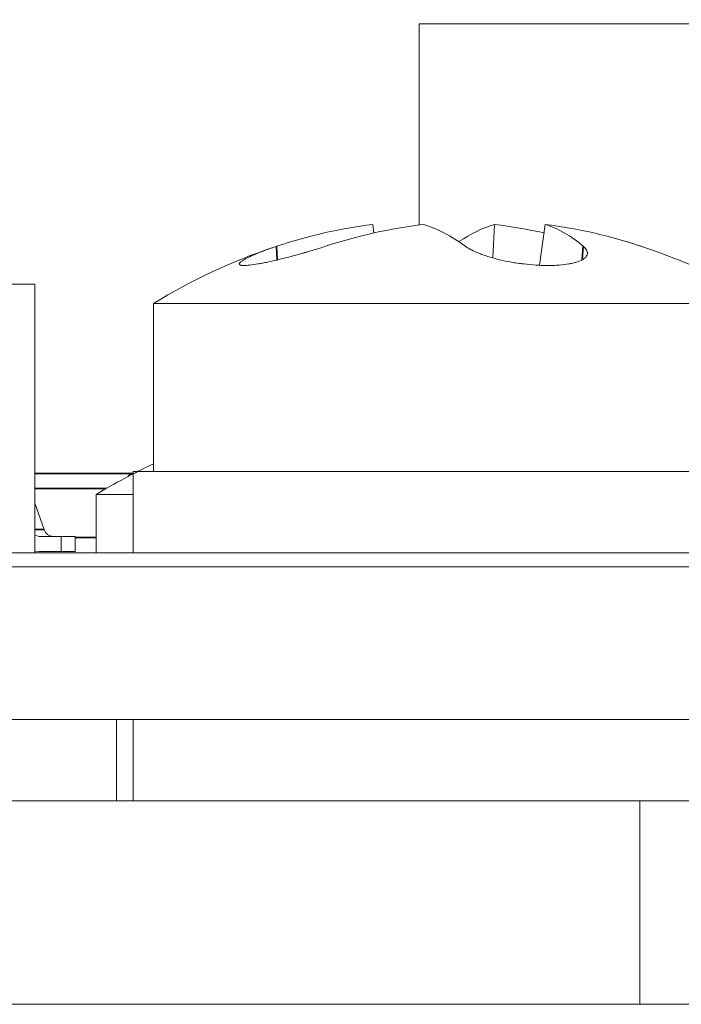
# Model space of a CAD drawing. Header units: millimetres. Extents: x 4 to 1188, y 1 to 840.
# Tile 270 of 299: x 898.296 to 899.224, y 493.328 to 494.711. Entities that reach past the tile are written whole.
import ezdxf

# ---------------------------------------------------------------- set-up
doc = ezdxf.new("R2010")
doc.units = ezdxf.units.MM
doc.layers.add('1', color=7, linetype='Continuous')
doc.styles.add('Arial Unicode MS', font='Arial Unicode MS')
doc.dimstyles.get("Standard").update_dxf_attribs({"dimtxt": 0.18, "dimasz": 0.18, "dimexe": 0.18, "dimexo": 0.0625, "dimgap": 0.09, "dimtad": 0, "dimtih": 1, "dimtoh": 1, "dimdec": 4, "dimzin": 0, "dimdsep": 46, "dimtxsty": 'Standard', "dimcen": 0.09, "dimadec": 0, "dimazin": 0, "dimtfac": 1, "dimtdec": 4, "dimtofl": 0, "dimtmove": 0, "dimatfit": 3, "dimfxl": 0, "dimtolj": 1, "dimtzin": 0, "dimarcsym": 0})

# ---------------------------------------------------------------- blocks, each defined once
blk = doc.blocks.new('_U18')
at = {"layer": '1', "color": 18, "lineweight": 35}
for p, q in [((919.3673, 499.3819), (938.1657, 499.3819)), ((936.1657, 499.3819), (936.1657, 485.8009)), ((891.0282, 485.8009), (938.1657, 485.8009))]:
    blk.add_line(p, q, dxfattribs=at)
at = {"layer": '1', "color": 18, "lineweight": 70}
for points in [[(936.1657, 499.3819), (936.9416, 495.8819), (935.3897, 495.8819)], [(936.1657, 485.8009), (935.3897, 489.3009), (936.9416, 489.3009)]]:
    blk.add_solid(points, dxfattribs=at)
at = {"layer": '1', "color": 18, "linetype": 'Continuous', "lineweight": 13, "insert": (935.7128, 490.5456), "char_height": 3, "attachment_point": 7, "rotation": 90, "line_spacing_factor": 1.047437, "style": 'Arial Unicode MS'}
blk.add_mtext('\\fArial Unicode MS|b0|i0;\\W1.0000;95', dxfattribs=at)

msp = doc.modelspace()

# ---------------------------------------------------------------- hatches: boundary and pattern name
at = {"layer": '1', "linetype": 'Continuous', "lineweight": 35}
h = msp.add_hatch(dxfattribs=at)
h.set_pattern_fill('ANSI31', color=154, scale=1.55, angle=-2.13e-14, style=0)
h.paths.add_polyline_path([(901.4463, 494.7997), (903.3634, 494.7997), (903.3634, 493.9426), (903.7811, 493.9426), (903.7811, 493.7283), (895.8101, 493.7283), (895.8101, 493.4612), (895.0961, 493.4612), (895.0961, 493.7283), (894.9092, 493.7283), (894.9092, 493.9426), (901.4463, 493.9426)], flags=0)
h = msp.add_hatch(dxfattribs=at)
h.set_pattern_fill('ANSI31', color=154, scale=1.55, angle=29.9848, style=0)
h.paths.add_polyline_path([(905.1948, 493.7283), (905.1948, 493.9624), (905.8695, 493.9624), (905.8695, 493.7283)], flags=0)
h.paths.add_polyline_path([(894.9092, 493.7283), (894.9092, 493.9624), (902.8747, 493.9624), (902.8747, 493.7283)], flags=0)
h.paths.add_polyline_path([(903.0145, 493.7283), (903.0145, 493.9624), (904.7935, 493.9624), (904.7935, 493.7283)], flags=0)

# ---------------------------------------------------------------- linework, layer by layer
at = {"layer": '1', "color": 154, "linetype": 'Continuous', "lineweight": 13}
for p, q in [((898.8562, 494.7052), (898.8562, 494.4225)), ((898.8562, 494.7052), (899.1523, 494.7052)), ((899.1523, 494.7052), (899.7562, 494.7052)), ((898.7927, 494.4112), (898.7911, 494.4232)), ((898.9597, 494.3766), (898.9623, 494.4232)), ((899.0255, 494.3661), (899.0333, 494.4232)), ((898.3171, 494.3397), (898.0068, 494.3397)), ((898.3171, 494.3397), (898.3171, 493.9624)), ((898.4836, 494.3124), (898.4836, 494.0766)), ((898.4836, 494.3124), (899.0764, 494.3124)), ((899.0764, 494.3124), (899.3408, 494.3124)), ((898.3171, 494.0738), (898.3476, 494.0738)), ((898.3499, 494.0738), (898.342, 494.0738)), ((898.3525, 494.0741), (898.3493, 494.0741)), ((898.3493, 494.0741), (898.3498, 494.0741)), ((898.3499, 494.0738), (898.3499, 494.0741)), ((898.3561, 494.0741), (898.3608, 494.0741)), ((898.3609, 494.0741), (898.3604, 494.0741)), ((898.3626, 494.0741), (898.3696, 494.0741)), ((898.3648, 494.0738), (898.3648, 494.0741)), ((898.3655, 494.0738), (898.3648, 494.0738)), ((898.365, 494.0738), (898.3739, 494.0738)), ((898.3692, 494.0738), (898.3692, 494.0741)), ((898.3694, 494.0738), (898.3694, 494.0738)), ((898.3695, 494.0741), (898.3718, 494.0741)), ((898.3697, 494.0738), (898.3697, 494.0738)), ((898.37, 494.0741), (898.37, 494.0738)), ((898.3765, 494.0738), (898.3765, 494.0741)), ((898.3892, 494.0741), (898.3948, 494.0741)), ((898.3917, 494.0738), (898.4551, 494.0738)), ((898.3948, 494.0741), (898.3939, 494.0741)), ((898.3939, 494.0738), (898.3939, 494.0741)), ((898.3962, 494.0738), (898.3939, 494.0738)), ((898.4026, 494.0738), (898.395, 494.0738)), ((898.3955, 494.0741), (898.4, 494.0741)), ((898.3985, 494.0738), (898.3985, 494.0741)), ((898.3985, 494.0741), (898.4085, 494.0741)), ((898.4027, 494.0741), (898.3985, 494.0741)), ((898.4027, 494.0738), (898.3985, 494.0738)), ((898.4, 494.0738), (898.3998, 494.0738)), ((898.4026, 494.0741), (898.4026, 494.0738)), ((898.4105, 494.0741), (898.4055, 494.0741)), ((898.4105, 494.0738), (898.4055, 494.0738)), ((898.4085, 494.0741), (898.4248, 494.0741)), ((898.4145, 494.0741), (898.4098, 494.0741)), ((898.4147, 494.0738), (898.4098, 494.0738)), ((898.4232, 494.0741), (898.4105, 494.0741)), ((898.4232, 494.0738), (898.4105, 494.0738)), ((898.4129, 494.0738), (898.4129, 494.0741)), ((898.414, 494.0741), (898.4147, 494.0741)), ((898.4185, 494.0738), (898.4185, 494.0741)), ((898.4194, 494.0738), (898.4185, 494.0738)), ((898.4232, 494.0738), (898.4232, 494.0741)), ((898.4248, 494.0741), (898.4232, 494.0741)), ((898.4248, 494.0738), (898.4232, 494.0738)), ((898.4248, 494.0738), (898.4248, 494.0741)), ((898.4551, 494.0766), (898.4551, 493.9624)), ((898.9122, 494.0766), (898.4551, 494.0766)), ((899.3693, 494.0766), (898.9122, 494.0766)), ((898.4028, 494.0443), (898.4028, 493.9624)), ((898.4028, 494.0443), (898.4551, 494.0443)), ((898.3171, 494.0322), (898.3299, 493.9948)), ((898.3171, 493.9869), (898.3229, 493.9854)), ((898.3425, 493.9854), (898.3229, 493.9854)), ((898.3229, 493.9854), (898.3538, 493.9854)), ((898.3538, 493.9854), (898.3734, 493.9854)), ((898.3538, 493.9854), (898.3538, 493.964)), ((898.3734, 493.9854), (898.3734, 493.964)), ((894.9092, 493.9624), (902.8747, 493.9624)), ((898.3171, 493.9646), (898.3229, 493.964)), ((898.3425, 493.964), (898.3229, 493.964)), ((898.3538, 493.964), (898.3229, 493.964)), ((898.3734, 493.964), (898.3425, 493.964)), ((898.3538, 493.964), (898.3734, 493.964)), ((894.9092, 493.9426), (901.4463, 493.9426)), ((902.8747, 493.7283), (894.9092, 493.7283)), ((903.7811, 493.7283), (895.8101, 493.7283)), ((898.4314, 493.7283), (898.4314, 493.614)), ((898.4551, 493.7283), (898.4551, 493.614)), ((898.2538, 493.614), (899.1659, 493.614)), ((899.1659, 493.614), (899.1659, 493.3283)), ((899.2605, 493.614), (899.1659, 493.614)), ((899.1659, 493.3283), (898.2538, 493.3283)), ((899.827, 493.3283), (899.1659, 493.3283))]:
    msp.add_line(p, q, dxfattribs=at)
at = {"layer": '1', "color": 154, "linetype": 'Continuous', "lineweight": 35}
for p, q in [((898.657, 494.3736), (898.6562, 494.3926)), ((899.085, 494.374), (899.0868, 494.3926)), ((898.4521, 494.0738), (898.3171, 494.0738)), ((898.4521, 494.0738), (898.4476, 494.0693)), ((898.4551, 494.0738), (898.4521, 494.0738)), ((898.4551, 494.0736), (898.4521, 494.0738)), ((898.3171, 494.0524), (898.4167, 494.0524)), ((898.3299, 493.9948), (898.3171, 493.9948)), ((898.4028, 493.9838), (898.3734, 493.9838))]:
    msp.add_line(p, q, dxfattribs=at)
at = {"layer": '1', "color": 154, "linetype": 'Continuous', "lineweight": 13}
for centre, radius, start, end in [((898.9122, 493.6168), 0.817, 58.3616, 73.2594), ((898.9122, 493.6168), 0.817, 108.5523, 121.6384), ((898.9742, 493.0716), 1.1281, 115.7786, 120.4327)]:
    msp.add_arc(centre, radius, start, end, dxfattribs=at)
for centre, major_axis, ratio, start_param, end_param in [((898.9092, 493.616), (0.2162, -0.7879), 0.918668, 3.008342, 3.192828), ((898.9152, 493.616), (0.2162, 0.7879), 0.918668, 0.360604, 0.545091), ((898.905, 493.616), (0.0924, -0.8117), 0.380951, 2.800111, 2.984598), ((898.9194, 493.616), (0.0924, 0.8117), 0.380951, 0.156995, 0.312644), ((898.9092, 493.616), (0.2162, -0.7879), 0.918668, 2.688517, 2.780988), ((898.9152, 493.616), (0.2162, 0.7879), 0.918668, 6.231949, 6.416436), ((898.9194, 493.616), (0.0924, 0.8117), 0.380951, 6.02834, 6.212827), ((898.3425, 493.9997), (0, -0.0143), 0.939693, 5.061455, 6.283185)]:
    msp.add_ellipse(centre, major_axis=major_axis, ratio=ratio, start_param=start_param, end_param=end_param, dxfattribs=at)
for points, knots in [([(898.7248, 494.3926), (898.7195, 494.3909), (898.7141, 494.3892), (898.7058, 494.3867), (898.703, 494.3858), (898.6988, 494.3846), (898.6974, 494.3842), (898.6946, 494.3833), (898.6931, 494.3829), (898.686, 494.3809), (898.6804, 494.3794), (898.6721, 494.3772), (898.6694, 494.3765), (898.6639, 494.3751), (898.6612, 494.3745), (898.6533, 494.3726), (898.6482, 494.3714), (898.641, 494.3699), (898.6387, 494.3694), (898.6342, 494.3686), (898.632, 494.3682), (898.6258, 494.3671), (898.6221, 494.3666), (898.6172, 494.366), (898.6157, 494.3659), (898.6129, 494.3657), (898.6104, 494.3656), (898.6084, 494.3657), (898.6071, 494.3658), (898.6067, 494.3659), (898.606, 494.366), (898.6057, 494.3661), (898.6042, 494.3666), (898.6037, 494.3671), (898.6037, 494.3682), (898.6038, 494.3685), (898.6042, 494.3692), (898.6044, 494.3694), (898.6048, 494.3699), (898.6051, 494.3701), (898.6064, 494.3714), (898.6081, 494.3725), (898.6113, 494.3744), (898.6126, 494.3751), (898.6152, 494.3765), (898.6181, 494.3779), (898.6214, 494.3794), (898.6249, 494.3809), (898.6268, 494.3817), (898.6327, 494.3841), (898.637, 494.3858), (898.6439, 494.3883), (898.6462, 494.3892), (898.6511, 494.3909), (898.6537, 494.3917), (898.6562, 494.3926)], [0, 0, 0, 0, 0.0625, 0.0625, 0.09375, 0.09375, 0.109375, 0.109375, 0.125, 0.125, 0.1875, 0.1875, 0.21875, 0.21875, 0.25, 0.25, 0.3125, 0.3125, 0.34375, 0.34375, 0.375, 0.375, 0.4375, 0.4375, 0.46875, 0.46875, 0.5, 0.53125, 0.53125, 0.546875, 0.546875, 0.5625, 0.5625, 0.625, 0.625, 0.65625, 0.65625, 0.671875, 0.671875, 0.6875, 0.6875, 0.75, 0.75, 0.78125, 0.78125, 0.8125, 0.84375, 0.84375, 0.875, 0.875, 0.9375, 0.9375, 0.96875, 0.96875, 1, 1, 1, 1]), ([(899.0868, 494.3926), (899.0888, 494.3909), (899.0902, 494.3892), (899.0917, 494.3867), (899.092, 494.3858), (899.0924, 494.3846), (899.0924, 494.3842), (899.0925, 494.3833), (899.0925, 494.3829), (899.0924, 494.3809), (899.0918, 494.3794), (899.0901, 494.3772), (899.0894, 494.3765), (899.0877, 494.3751), (899.0867, 494.3745), (899.0833, 494.3726), (899.0806, 494.3714), (899.0758, 494.3699), (899.0741, 494.3694), (899.0704, 494.3686), (899.0684, 494.3682), (899.0623, 494.3671), (899.0578, 494.3666), (899.0505, 494.366), (899.0479, 494.3659), (899.0427, 494.3657), (899.0374, 494.3656), (899.0319, 494.3657), (899.0277, 494.3658), (899.0263, 494.3659), (899.0235, 494.366), (899.022, 494.3661), (899.0148, 494.3666), (899.009, 494.3671), (899.0003, 494.3682), (898.9974, 494.3685), (898.993, 494.3692), (898.9915, 494.3694), (898.9887, 494.3699), (898.9872, 494.3701), (898.9801, 494.3714), (898.9746, 494.3725), (898.9666, 494.3744), (898.964, 494.3751), (898.9589, 494.3765), (898.954, 494.3779), (898.9495, 494.3794), (898.945, 494.3809), (898.9429, 494.3817), (898.9368, 494.3841), (898.9331, 494.3858), (898.9283, 494.3883), (898.9268, 494.3892), (898.924, 494.3909), (898.9227, 494.3917), (898.9215, 494.3926)], [0, 0, 0, 0, 0.0625, 0.0625, 0.09375, 0.09375, 0.109375, 0.109375, 0.125, 0.125, 0.1875, 0.1875, 0.21875, 0.21875, 0.25, 0.25, 0.3125, 0.3125, 0.34375, 0.34375, 0.375, 0.375, 0.4375, 0.4375, 0.46875, 0.46875, 0.5, 0.53125, 0.53125, 0.546875, 0.546875, 0.5625, 0.5625, 0.625, 0.625, 0.65625, 0.65625, 0.671875, 0.671875, 0.6875, 0.6875, 0.75, 0.75, 0.78125, 0.78125, 0.8125, 0.84375, 0.84375, 0.875, 0.875, 0.9375, 0.9375, 0.96875, 0.96875, 1, 1, 1, 1]), ([(898.3499, 494.0741), (898.3495, 494.0741), (898.3488, 494.0741), (898.3476, 494.0741), (898.3466, 494.0741), (898.3457, 494.0741), (898.3449, 494.0741), (898.3442, 494.0741), (898.3435, 494.0741), (898.343, 494.0741), (898.3426, 494.0741), (898.3423, 494.0741), (898.3421, 494.0741), (898.342, 494.0741), (898.342, 494.0741), (898.3421, 494.0741), (898.3424, 494.0741), (898.3426, 494.0741), (898.3427, 494.0741)], [0, 0, 0, 0, 0.070442, 0.138089, 0.203178, 0.266139, 0.327929, 0.38919, 0.450254, 0.512347, 0.573843, 0.633933, 0.69346, 0.752479, 0.812386, 0.87307, 0.935184, 1, 1, 1, 1]), ([(898.3427, 494.0741), (898.3428, 494.0741), (898.3431, 494.0741), (898.3434, 494.0741), (898.3438, 494.0741), (898.3443, 494.0741), (898.3448, 494.0741), (898.3453, 494.0741), (898.3459, 494.0741), (898.3465, 494.0741), (898.3471, 494.0741), (898.3478, 494.0741), (898.3485, 494.0741), (898.3493, 494.0741), (898.35, 494.0741), (898.3508, 494.0741), (898.3516, 494.0741), (898.3522, 494.0741), (898.3525, 494.0741)], [0, 0, 0, 0, 0.069834, 0.137027, 0.201482, 0.26454, 0.325973, 0.386386, 0.445761, 0.505612, 0.565114, 0.62475, 0.684179, 0.744219, 0.805179, 0.868395, 0.933204, 1, 1, 1, 1]), ([(898.3514, 494.0741), (898.3511, 494.0741), (898.3505, 494.0741), (898.3497, 494.0741), (898.3489, 494.0741), (898.3482, 494.0741), (898.3476, 494.0741), (898.3471, 494.0741), (898.3468, 494.0741), (898.3466, 494.0741), (898.3467, 494.0741), (898.3467, 494.0741), (898.3469, 494.0741), (898.3471, 494.0741), (898.3472, 494.0741)], [0, 0, 0, 0, 0.085719, 0.171409, 0.258144, 0.346929, 0.433983, 0.516734, 0.597416, 0.678635, 0.760267, 0.840143, 0.920177, 1, 1, 1, 1]), ([(898.3472, 494.0741), (898.3473, 494.0741), (898.3475, 494.0741), (898.3478, 494.0741), (898.3481, 494.0741), (898.3486, 494.0741), (898.349, 494.0741), (898.3495, 494.0741), (898.35, 494.0741), (898.3506, 494.0741), (898.3512, 494.0741), (898.3519, 494.0741), (898.3525, 494.0741), (898.3532, 494.0741), (898.3539, 494.0741), (898.3546, 494.0741), (898.3554, 494.0741), (898.3559, 494.0741), (898.3561, 494.0741)], [0, 0, 0, 0, 0.066317, 0.129769, 0.19137, 0.251932, 0.311622, 0.370964, 0.430518, 0.491181, 0.552101, 0.612139, 0.672483, 0.733576, 0.79644, 0.860911, 0.929048, 1, 1, 1, 1]), ([(898.3498, 494.0741), (898.3499, 494.0741), (898.3501, 494.0741), (898.3505, 494.0741), (898.3511, 494.0741), (898.3516, 494.0741), (898.3523, 494.0741), (898.353, 494.0741), (898.3538, 494.0741), (898.3546, 494.0741), (898.3555, 494.0741), (898.3565, 494.0741), (898.3574, 494.0741), (898.3584, 494.0741), (898.3594, 494.0741), (898.3605, 494.0741), (898.3615, 494.0741), (898.3622, 494.0741), (898.3626, 494.0741)], [0, 0, 0, 0, 0.062131, 0.121966, 0.18057, 0.238576, 0.296, 0.354359, 0.413781, 0.475098, 0.53728, 0.598918, 0.661235, 0.724322, 0.789217, 0.856397, 0.926508, 1, 1, 1, 1]), ([(898.3648, 494.0741), (898.3647, 494.0741), (898.3644, 494.0741), (898.3638, 494.0741), (898.3633, 494.0741), (898.3626, 494.0741), (898.3618, 494.0741), (898.361, 494.0741), (898.36, 494.0741), (898.359, 494.0741), (898.358, 494.0741), (898.3569, 494.0741), (898.3558, 494.0741), (898.3547, 494.0741), (898.3535, 494.0741), (898.3523, 494.0741), (898.3511, 494.0741), (898.3503, 494.0741), (898.3499, 494.0741)], [0, 0, 0, 0, 0.0636, 0.125297, 0.185569, 0.244698, 0.303717, 0.36292, 0.4233, 0.485177, 0.547083, 0.608525, 0.669965, 0.732299, 0.79565, 0.861055, 0.929122, 1, 1, 1, 1]), ([(898.3648, 494.0738), (898.3647, 494.0738), (898.3644, 494.0738), (898.3638, 494.0738), (898.3633, 494.0738), (898.3626, 494.0738), (898.3618, 494.0738), (898.361, 494.0738), (898.36, 494.0738), (898.359, 494.0738), (898.358, 494.0738), (898.3569, 494.0738), (898.3558, 494.0738), (898.3547, 494.0738), (898.3535, 494.0738), (898.3523, 494.0738), (898.3511, 494.0738), (898.3503, 494.0738), (898.3499, 494.0738)], [0, 0, 0, 0, 0.0636, 0.125297, 0.185569, 0.244698, 0.303717, 0.36292, 0.4233, 0.485177, 0.547083, 0.608525, 0.669965, 0.732299, 0.79565, 0.861055, 0.929122, 1, 1, 1, 1]), ([(898.3604, 494.0741), (898.3603, 494.0741), (898.3601, 494.0741), (898.3598, 494.0741), (898.3594, 494.0741), (898.359, 494.0741), (898.3586, 494.0741), (898.3581, 494.0741), (898.3575, 494.0741), (898.3569, 494.0741), (898.3563, 494.0741), (898.3557, 494.0741), (898.355, 494.0741), (898.3543, 494.0741), (898.3536, 494.0741), (898.3529, 494.0741), (898.3522, 494.0741), (898.3517, 494.0741), (898.3514, 494.0741)], [0, 0, 0, 0, 0.066572, 0.13029, 0.192297, 0.252922, 0.312507, 0.371488, 0.430679, 0.491399, 0.55197, 0.611245, 0.671453, 0.732173, 0.795077, 0.860442, 0.928163, 1, 1, 1, 1]), ([(898.3577, 494.0741), (898.3575, 494.0741), (898.3571, 494.0741), (898.3565, 494.0741), (898.356, 494.0741), (898.3555, 494.0741), (898.3551, 494.0741), (898.3548, 494.0741), (898.3545, 494.0741), (898.3541, 494.0741), (898.3539, 494.0741), (898.3538, 494.0741), (898.3538, 494.0741), (898.3541, 494.0741), (898.3542, 494.0741)], [0, 0, 0, 0, 0.076073, 0.148412, 0.216418, 0.281164, 0.343381, 0.404328, 0.463673, 0.52286, 0.638732, 0.753818, 0.872606, 1, 1, 1, 1]), ([(898.3542, 494.0741), (898.3543, 494.0741), (898.3546, 494.0741), (898.3552, 494.0741), (898.3559, 494.0741), (898.3566, 494.0741), (898.3573, 494.0741), (898.3578, 494.0741), (898.3583, 494.0741), (898.3588, 494.0741), (898.3594, 494.0741), (898.36, 494.0741), (898.3606, 494.0741), (898.361, 494.0741), (898.3612, 494.0741)], [0, 0, 0, 0, 0.118287, 0.232233, 0.346524, 0.465805, 0.527138, 0.589344, 0.651742, 0.715748, 0.781761, 0.851382, 0.923764, 1, 1, 1, 1]), ([(898.3647, 494.0741), (898.3646, 494.0741), (898.3643, 494.0741), (898.3637, 494.0741), (898.363, 494.0741), (898.3623, 494.0741), (898.3616, 494.0741), (898.3611, 494.0741), (898.3606, 494.0741), (898.3601, 494.0741), (898.3595, 494.0741), (898.3589, 494.0741), (898.3583, 494.0741), (898.3579, 494.0741), (898.3577, 494.0741)], [0, 0, 0, 0, 0.121251, 0.236225, 0.351248, 0.46958, 0.530064, 0.590153, 0.652342, 0.715003, 0.781621, 0.850161, 0.923157, 1, 1, 1, 1]), ([(898.3612, 494.0741), (898.3614, 494.0741), (898.3618, 494.0741), (898.3623, 494.0741), (898.3628, 494.0741), (898.3633, 494.0741), (898.3637, 494.0741), (898.364, 494.0741), (898.3643, 494.0741), (898.3647, 494.0741), (898.3649, 494.0741), (898.3651, 494.0741), (898.365, 494.0741), (898.3648, 494.0741), (898.3647, 494.0741)], [0, 0, 0, 0, 0.074627, 0.14464, 0.212124, 0.276993, 0.339648, 0.40073, 0.46211, 0.523286, 0.642551, 0.758565, 0.876614, 1, 1, 1, 1]), ([(898.3616, 494.0741), (898.3618, 494.0741), (898.3623, 494.0741), (898.3629, 494.0741), (898.3634, 494.0741), (898.3639, 494.0741), (898.3643, 494.0741), (898.3646, 494.0741), (898.3649, 494.0741), (898.3652, 494.0741), (898.3653, 494.0741), (898.3655, 494.0741), (898.3655, 494.0741), (898.3655, 494.0741), (898.3654, 494.0741), (898.3653, 494.0741), (898.3651, 494.0741), (898.3649, 494.0741), (898.3648, 494.0741)], [0, 0, 0, 0, 0.069013, 0.135236, 0.199611, 0.262419, 0.323723, 0.383765, 0.443773, 0.503795, 0.563823, 0.623484, 0.683469, 0.743591, 0.805727, 0.868616, 0.933278, 1, 1, 1, 1]), ([(898.3692, 494.0741), (898.369, 494.0741), (898.3687, 494.0741), (898.3681, 494.0741), (898.3673, 494.0741), (898.3664, 494.0741), (898.3654, 494.0741), (898.3642, 494.0741), (898.363, 494.0741), (898.3621, 494.0741), (898.3616, 494.0741)], [0, 0, 0, 0, 0.124835, 0.244778, 0.360989, 0.477964, 0.596922, 0.721591, 0.855098, 1, 1, 1, 1]), ([(898.3692, 494.0738), (898.369, 494.0738), (898.3687, 494.0738), (898.3681, 494.0738), (898.3673, 494.0738), (898.3664, 494.0738), (898.3654, 494.0738), (898.3642, 494.0738), (898.363, 494.0738), (898.3621, 494.0738), (898.3616, 494.0738)], [0, 0, 0, 0, 0.124835, 0.244778, 0.360989, 0.477964, 0.596922, 0.721591, 0.855098, 1, 1, 1, 1]), ([(898.3765, 494.0741), (898.3761, 494.0741), (898.3753, 494.0741), (898.3742, 494.0741), (898.3732, 494.0741), (898.3724, 494.0741), (898.3716, 494.0741), (898.371, 494.0741), (898.3704, 494.0741), (898.3701, 494.0741), (898.37, 494.0741)], [0, 0, 0, 0, 0.137903, 0.268873, 0.395178, 0.517089, 0.636743, 0.756222, 0.876628, 1, 1, 1, 1]), ([(898.3765, 494.0738), (898.3761, 494.0738), (898.3753, 494.0738), (898.3742, 494.0738), (898.3732, 494.0738), (898.3724, 494.0738), (898.3716, 494.0738), (898.371, 494.0738), (898.3704, 494.0738), (898.3701, 494.0738), (898.37, 494.0738)], [0, 0, 0, 0, 0.137903, 0.268873, 0.395178, 0.517089, 0.636743, 0.756222, 0.876628, 1, 1, 1, 1]), ([(898.3718, 494.0741), (898.3719, 494.0741), (898.3723, 494.0741), (898.3729, 494.0741), (898.3734, 494.0741), (898.3741, 494.0741), (898.3747, 494.0741), (898.3753, 494.0741), (898.3759, 494.0741), (898.3766, 494.0741), (898.3772, 494.0741), (898.3779, 494.0741), (898.3786, 494.0741), (898.3793, 494.0741), (898.3801, 494.0741), (898.3808, 494.0741), (898.3815, 494.0741), (898.3823, 494.0741), (898.3831, 494.0741), (898.3839, 494.0741), (898.3848, 494.0741), (898.3856, 494.0741), (898.3865, 494.0741), (898.3874, 494.0741), (898.3883, 494.0741), (898.3889, 494.0741), (898.3892, 494.0741)], [0, 0, 0, 0, 0.063114, 0.123615, 0.180974, 0.235261, 0.287101, 0.336031, 0.382382, 0.426334, 0.468211, 0.50825, 0.546628, 0.58365, 0.618994, 0.653583, 0.687156, 0.720422, 0.75323, 0.78626, 0.819504, 0.853545, 0.888308, 0.923996, 0.96135, 1, 1, 1, 1]), ([(898.3779, 494.0741), (898.3777, 494.0741), (898.3772, 494.0741), (898.3766, 494.0741), (898.376, 494.0741), (898.3755, 494.0741), (898.3751, 494.0741), (898.3747, 494.0741), (898.3744, 494.0741), (898.3741, 494.0741), (898.3739, 494.0741), (898.3739, 494.0741), (898.3739, 494.0741), (898.3741, 494.0741), (898.3745, 494.0741), (898.3749, 494.0741), (898.3755, 494.0741), (898.3759, 494.0741), (898.3762, 494.0741)], [0, 0, 0, 0, 0.040773, 0.080851, 0.120114, 0.160024, 0.200507, 0.242303, 0.286488, 0.332651, 0.383767, 0.443091, 0.510974, 0.588295, 0.675908, 0.773346, 0.881594, 1, 1, 1, 1]), ([(898.3762, 494.0741), (898.3764, 494.0741), (898.3769, 494.0741), (898.3776, 494.0741), (898.3784, 494.0741), (898.3791, 494.0741), (898.3799, 494.0741), (898.3806, 494.0741), (898.3814, 494.0741), (898.382, 494.0741), (898.3822, 494.0741)], [0, 0, 0, 0, 0.170464, 0.327198, 0.470509, 0.6006, 0.717486, 0.822846, 0.916112, 1, 1, 1, 1]), ([(898.3939, 494.0741), (898.3937, 494.0741), (898.3933, 494.0741), (898.3928, 494.0741), (898.3922, 494.0741), (898.3916, 494.0741), (898.391, 494.0741), (898.3904, 494.0741), (898.3897, 494.0741), (898.3891, 494.0741), (898.3884, 494.0741), (898.3877, 494.0741), (898.387, 494.0741), (898.3863, 494.0741), (898.3856, 494.0741), (898.3849, 494.0741), (898.3841, 494.0741), (898.3833, 494.0741), (898.3825, 494.0741), (898.3817, 494.0741), (898.3809, 494.0741), (898.38, 494.0741), (898.3792, 494.0741), (898.3783, 494.0741), (898.3774, 494.0741), (898.3768, 494.0741), (898.3765, 494.0741)], [0, 0, 0, 0, 0.062874, 0.122837, 0.179657, 0.23396, 0.285595, 0.334513, 0.380905, 0.424895, 0.466529, 0.506488, 0.545032, 0.581831, 0.617448, 0.652067, 0.68588, 0.719175, 0.752182, 0.78524, 0.818656, 0.852548, 0.887626, 0.923635, 0.961022, 1, 1, 1, 1]), ([(898.3939, 494.0738), (898.3937, 494.0738), (898.3933, 494.0738), (898.3928, 494.0738), (898.3922, 494.0738), (898.3916, 494.0738), (898.391, 494.0738), (898.3904, 494.0738), (898.3897, 494.0738), (898.3891, 494.0738), (898.3884, 494.0738), (898.3877, 494.0738), (898.387, 494.0738), (898.3863, 494.0738), (898.3856, 494.0738), (898.3849, 494.0738), (898.3841, 494.0738), (898.3833, 494.0738), (898.3825, 494.0738), (898.3817, 494.0738), (898.3809, 494.0738), (898.38, 494.0738), (898.3792, 494.0738), (898.3783, 494.0738), (898.3774, 494.0738), (898.3768, 494.0738), (898.3765, 494.0738)], [0, 0, 0, 0, 0.062874, 0.122837, 0.179657, 0.23396, 0.285595, 0.334513, 0.380905, 0.424895, 0.466529, 0.506488, 0.545032, 0.581831, 0.617448, 0.652067, 0.68588, 0.719175, 0.752182, 0.78524, 0.818656, 0.852548, 0.887626, 0.923635, 0.961022, 1, 1, 1, 1]), ([(898.3894, 494.0741), (898.3892, 494.0741), (898.3887, 494.0741), (898.388, 494.0741), (898.3872, 494.0741), (898.3865, 494.0741), (898.3858, 494.0741), (898.385, 494.0741), (898.3843, 494.0741), (898.3836, 494.0741), (898.3829, 494.0741), (898.3822, 494.0741), (898.3814, 494.0741), (898.3807, 494.0741), (898.38, 494.0741), (898.3793, 494.0741), (898.3786, 494.0741), (898.3781, 494.0741), (898.3779, 494.0741)], [0, 0, 0, 0, 0.118432, 0.226295, 0.323755, 0.41098, 0.488319, 0.556611, 0.615569, 0.667048, 0.713541, 0.757735, 0.79954, 0.839813, 0.879732, 0.91913, 0.959218, 1, 1, 1, 1]), ([(898.3822, 494.0741), (898.3824, 494.0741), (898.3829, 494.0741), (898.3835, 494.0741), (898.3842, 494.0741), (898.3849, 494.0741), (898.3856, 494.0741), (898.3863, 494.0741), (898.387, 494.0741), (898.3874, 494.0741), (898.3877, 494.0741)], [0, 0, 0, 0, 0.134393, 0.262803, 0.38593, 0.507853, 0.627247, 0.748261, 0.872335, 1, 1, 1, 1]), ([(898.3877, 494.0741), (898.3879, 494.0741), (898.3884, 494.0741), (898.389, 494.0741), (898.3896, 494.0741), (898.3901, 494.0741), (898.3906, 494.0741), (898.391, 494.0741), (898.3913, 494.0741), (898.3915, 494.0741), (898.3917, 494.0741), (898.3917, 494.0741), (898.3917, 494.0741), (898.3914, 494.0741), (898.3911, 494.0741), (898.3907, 494.0741), (898.3901, 494.0741), (898.3897, 494.0741), (898.3894, 494.0741)], [0, 0, 0, 0, 0.043119, 0.084777, 0.125232, 0.166126, 0.207413, 0.250196, 0.294277, 0.341348, 0.392964, 0.452351, 0.519819, 0.596849, 0.682952, 0.778459, 0.884371, 1, 1, 1, 1]), ([(898.4026, 494.0741), (898.4023, 494.0741), (898.4015, 494.0741), (898.4005, 494.0741), (898.3996, 494.0741), (898.3987, 494.0741), (898.398, 494.0741), (898.3973, 494.0741), (898.3967, 494.0741), (898.3962, 494.0741), (898.3957, 494.0741), (898.3954, 494.0741), (898.3952, 494.0741), (898.395, 494.0741), (898.395, 494.0741), (898.3951, 494.0741), (898.3952, 494.0741), (898.3954, 494.0741), (898.3955, 494.0741)], [0, 0, 0, 0, 0.069298, 0.135561, 0.199671, 0.261716, 0.322662, 0.382907, 0.443032, 0.503501, 0.563724, 0.62398, 0.683629, 0.743848, 0.805192, 0.867649, 0.932778, 1, 1, 1, 1]), ([(898.4, 494.0741), (898.4, 494.0741), (898.3999, 494.0741), (898.3998, 494.0741), (898.3998, 494.0741), (898.3998, 494.0741), (898.3999, 494.0741), (898.4, 494.0741), (898.4002, 494.0741), (898.4004, 494.0741), (898.4007, 494.0741), (898.401, 494.0741), (898.4014, 494.0741), (898.4019, 494.0741), (898.4024, 494.0741), (898.4029, 494.0741), (898.4035, 494.0741), (898.4039, 494.0741), (898.4041, 494.0741)], [0, 0, 0, 0, 0.077361, 0.15048, 0.219977, 0.286681, 0.349678, 0.41068, 0.469427, 0.526756, 0.583142, 0.638824, 0.695263, 0.752696, 0.810849, 0.871356, 0.934436, 1, 1, 1, 1]), ([(898.4129, 494.0741), (898.4125, 494.0741), (898.4117, 494.0741), (898.4105, 494.0741), (898.4093, 494.0741), (898.408, 494.0741), (898.4067, 494.0741), (898.4053, 494.0741), (898.404, 494.0741), (898.4031, 494.0741), (898.4026, 494.0741)], [0, 0, 0, 0, 0.127893, 0.251579, 0.372793, 0.492778, 0.61359, 0.737809, 0.86618, 1, 1, 1, 1]), ([(898.4129, 494.0738), (898.4125, 494.0738), (898.4117, 494.0738), (898.4105, 494.0738), (898.4093, 494.0738), (898.408, 494.0738), (898.4067, 494.0738), (898.4053, 494.0738), (898.404, 494.0738), (898.4031, 494.0738), (898.4026, 494.0738)], [0, 0, 0, 0, 0.127893, 0.251579, 0.372793, 0.492778, 0.61359, 0.737809, 0.86618, 1, 1, 1, 1]), ([(898.4098, 494.0741), (898.4094, 494.0741), (898.4088, 494.0741), (898.4077, 494.0741), (898.4068, 494.0741), (898.4059, 494.0741), (898.405, 494.0741), (898.4042, 494.0741), (898.4034, 494.0741), (898.403, 494.0741), (898.4027, 494.0741)], [0, 0, 0, 0, 0.14786, 0.283561, 0.412369, 0.534236, 0.652692, 0.768663, 0.883652, 1, 1, 1, 1]), ([(898.4098, 494.0738), (898.4094, 494.0738), (898.4088, 494.0738), (898.4077, 494.0738), (898.4068, 494.0738), (898.4059, 494.0738), (898.405, 494.0738), (898.4042, 494.0738), (898.4034, 494.0738), (898.403, 494.0738), (898.4027, 494.0738)], [0, 0, 0, 0, 0.14786, 0.283561, 0.412369, 0.534236, 0.652692, 0.768663, 0.883652, 1, 1, 1, 1]), ([(898.4041, 494.0741), (898.4044, 494.0741), (898.4049, 494.0741), (898.4057, 494.0741), (898.4065, 494.0741), (898.4072, 494.0741), (898.4079, 494.0741), (898.4086, 494.0741), (898.4093, 494.0741), (898.41, 494.0741), (898.4107, 494.0741), (898.4113, 494.0741), (898.4118, 494.0741), (898.4123, 494.0741), (898.4128, 494.0741), (898.4132, 494.0741), (898.4136, 494.0741), (898.4139, 494.0741), (898.414, 494.0741)], [0, 0, 0, 0, 0.065801, 0.128677, 0.188676, 0.247598, 0.304849, 0.361786, 0.419523, 0.478682, 0.53877, 0.598799, 0.660184, 0.722952, 0.787993, 0.855404, 0.926153, 1, 1, 1, 1]), ([(898.4055, 494.0741), (898.4058, 494.0741), (898.4064, 494.0741), (898.4073, 494.0741), (898.4082, 494.0741), (898.4091, 494.0741), (898.4099, 494.0741), (898.4108, 494.0741), (898.4116, 494.0741), (898.4122, 494.0741), (898.4124, 494.0741)], [0, 0, 0, 0, 0.136729, 0.268515, 0.395529, 0.52, 0.640496, 0.761236, 0.880107, 1, 1, 1, 1]), ([(898.4124, 494.0741), (898.4128, 494.0741), (898.4135, 494.0741), (898.4144, 494.0741), (898.4153, 494.0741), (898.4161, 494.0741), (898.4168, 494.0741), (898.4175, 494.0741), (898.418, 494.0741), (898.4185, 494.0741), (898.4189, 494.0741), (898.4192, 494.0741), (898.4193, 494.0741), (898.4194, 494.0741), (898.4193, 494.0741), (898.4192, 494.0741), (898.4189, 494.0741), (898.4186, 494.0741), (898.4185, 494.0741)], [0, 0, 0, 0, 0.061997, 0.122088, 0.181375, 0.239508, 0.297836, 0.35688, 0.417282, 0.47964, 0.5425, 0.604962, 0.666991, 0.730216, 0.794173, 0.860458, 0.928578, 1, 1, 1, 1]), ([(898.4185, 494.0741), (898.4183, 494.0741), (898.4181, 494.0741), (898.4175, 494.0741), (898.4169, 494.0741), (898.4163, 494.0741), (898.4155, 494.0741), (898.4147, 494.0741), (898.4139, 494.0741), (898.4132, 494.0741), (898.4129, 494.0741)], [0, 0, 0, 0, 0.132462, 0.26165, 0.387547, 0.510782, 0.632675, 0.75466, 0.876523, 1, 1, 1, 1]), ([(898.4185, 494.0738), (898.4183, 494.0738), (898.4181, 494.0738), (898.4175, 494.0738), (898.4169, 494.0738), (898.4163, 494.0738), (898.4155, 494.0738), (898.4147, 494.0738), (898.4139, 494.0738), (898.4132, 494.0738), (898.4129, 494.0738)], [0, 0, 0, 0, 0.132462, 0.26165, 0.387547, 0.510782, 0.632675, 0.75466, 0.876523, 1, 1, 1, 1])]:
    msp.add_open_spline(points, degree=3, knots=knots, dxfattribs=at)
msp.add_open_spline([(898.3694, 494.0741), (898.3694, 494.0738)], degree=1, dxfattribs=at)

# ---------------------------------------------------------------- dimensions: what is measured, and where the dimension line sits
at = {"layer": '1', "color": 18, "linetype": 'Continuous', "lineweight": 13}
dim = msp.add_linear_dim(base=(936.1657, 499.3819), p1=(879.654, 485.8009), p2=(911.2244, 499.3819), angle=270, dimstyle='Standard', override={"dimtxt": 3, "dimasz": 3.5, "dimexe": 2, "dimexo": 1, "dimgap": 1.5, "dimtad": 1, "dimtih": 0, "dimtoh": 0, "dimdec": 0, "dimlfac": 7, "dimzin": 8, "dimdsep": 44, "dimlunit": 2, "dimtxsty": 'Arial Unicode MS', "dimsah": 1, "dimse1": 0, "dimse2": 0, "dimsd1": 0, "dimsd2": 0, "dimclrd": 18, "dimclre": 18, "dimclrt": 18, "dimtol": 0, "dimtm": -0.1, "dimtfac": 0.666667, "dimtdec": 2, "dimtofl": 1, "dimtmove": 0, "dimtzin": 8, "dimlwd": 35, "dimlwe": 35}, dxfattribs=at)
dim.commit()
dim.dimension.update_dxf_attribs({"geometry": '_U18', "text_midpoint": (936.1657, 492.5914), "dimtype": 160})

doc.saveas('drawing.dxf')
